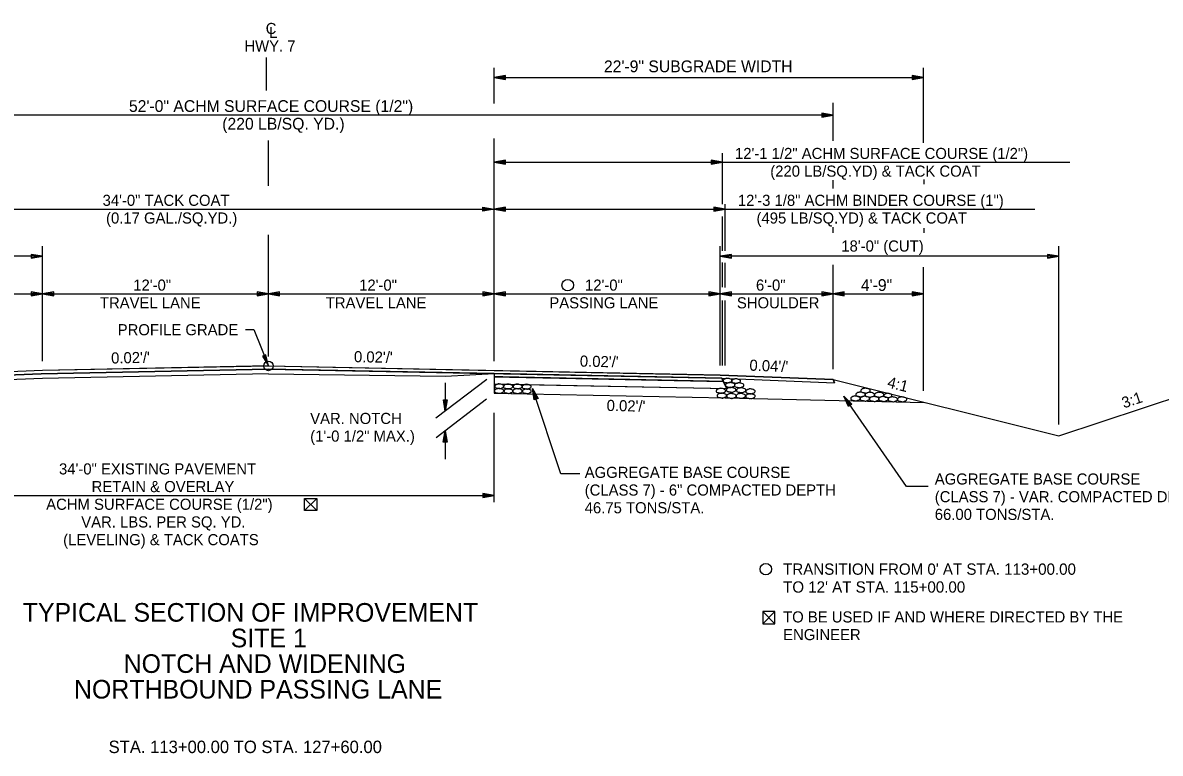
# Model space of a CAD drawing. Extents: x 1398183 to 1398373, y 1967240 to 1968889.
# Drawn here: x 1398243.5 to 1398303.9, y 1968689.3 to 1968728.1 of the extents above; entities that cross this region are included whole.
import ezdxf

# ---------------------------------------------------------------- set-up
doc = ezdxf.new("R2010")
doc.units = 0
for name, color, linetype in [('1', 7, 'Continuous'), ('10', 7, 'Continuous'), ('19', 7, 'Continuous'), ('42', 7, 'Continuous'), ('7', 7, 'Continuous'), ('Level 1', 7, 'Continuous'), ('Level 9', 7, 'Continuous')]:
    doc.layers.add(name, color=color, linetype=linetype)

# ---------------------------------------------------------------- blocks, each defined once
blk = doc.blocks.new('ROCKS')
at = {"layer": '1'}
blk.add_spline([(0.013, 0.06), (0.053, 0.053), (0.107, 0.033), (0.133, 0.013), (0.133, -0.007), (0.12, -0.033), (0.107, -0.04), (0.073, -0.053), (0.033, -0.067), (0.013, -0.067), (-0.02, -0.06), (-0.06, -0.053), (-0.087, -0.047), (-0.113, -0.02), (-0.113, -0.007), (-0.107, 0.02), (-0.087, 0.033), (-0.067, 0.047), (-0.033, 0.053), (-0.02, 0.06), (0.013, 0.06)], degree=3, dxfattribs=at)

msp = doc.modelspace()

# ---------------------------------------------------------------- linework, layer by layer
at = {"layer": '10'}
for p, q in [((1398259.11, 1968702.809), (1398258.469, 1968702.168)), ((1398258.469, 1968702.809), (1398259.11, 1968702.168)), ((1398258.729, 1968702.168), (1398258.717, 1968702.168)), ((1398282.819, 1968696.788), (1398283.461, 1968696.147)), ((1398283.461, 1968696.788), (1398282.819, 1968696.147)), ((1398283.201, 1968696.147), (1398283.212, 1968696.147))]:
    msp.add_line(p, q, dxfattribs=at)
for points in [[(1398258.717, 1968702.168), (1398258.469, 1968702.168), (1398258.469, 1968702.809), (1398259.11, 1968702.809), (1398259.11, 1968702.168), (1398258.729, 1968702.168)], [(1398283.212, 1968696.147), (1398283.461, 1968696.147), (1398283.461, 1968696.788), (1398282.819, 1968696.788), (1398282.819, 1968696.147), (1398283.201, 1968696.147)]]:
    msp.add_lwpolyline(points, dxfattribs=at)
for centre in [(1398272.449, 1968714.141), (1398282.975, 1968699.049)]:
    msp.add_circle(centre, 0.306, dxfattribs=at)
at = {"layer": '19'}
for p, q in [((1398268.545, 1968723.791), (1398268.545, 1968725.685)), ((1398269.145, 1968725.276), (1398268.545, 1968725.171)), ((1398269.145, 1968725.221), (1398268.705, 1968725.186)), ((1398269.145, 1968725.066), (1398269.145, 1968725.276)), ((1398290.744, 1968725.276), (1398290.744, 1968725.066)), ((1398291.344, 1968725.171), (1398290.744, 1968725.276)), ((1398291.184, 1968725.186), (1398290.744, 1968725.221)), ((1398291.344, 1968721.703), (1398291.344, 1968725.687)), ((1398268.545, 1968725.171), (1398291.344, 1968725.171)), ((1398268.545, 1968725.171), (1398269.145, 1968725.066)), ((1398268.705, 1968725.156), (1398269.145, 1968725.116)), ((1398290.744, 1968725.066), (1398291.344, 1968725.171)), ((1398290.744, 1968725.116), (1398291.184, 1968725.156)), ((1398286.543, 1968721.816), (1398286.543, 1968723.819)), ((1398286.543, 1968723.171), (1398234.543, 1968723.171)), ((1398285.943, 1968723.276), (1398285.943, 1968723.066)), ((1398286.543, 1968723.171), (1398285.943, 1968723.276)), ((1398286.383, 1968723.186), (1398285.943, 1968723.221)), ((1398285.943, 1968723.066), (1398286.543, 1968723.171)), ((1398285.943, 1968723.116), (1398286.383, 1968723.156)), ((1398268.544, 1968710.104), (1398268.544, 1968721.923)), ((1398280.672, 1968718.439), (1398280.672, 1968721.154)), ((1398269.144, 1968720.776), (1398268.544, 1968720.671)), ((1398268.544, 1968720.671), (1398269.144, 1968720.566)), ((1398268.544, 1968720.671), (1398299.121, 1968720.671)), ((1398269.144, 1968720.721), (1398268.704, 1968720.686)), ((1398268.704, 1968720.656), (1398269.144, 1968720.616)), ((1398269.144, 1968720.566), (1398269.144, 1968720.776)), ((1398280.072, 1968720.776), (1398280.072, 1968720.566)), ((1398280.672, 1968720.671), (1398280.072, 1968720.776)), ((1398280.512, 1968720.686), (1398280.072, 1968720.721)), ((1398280.072, 1968720.566), (1398280.672, 1968720.671)), ((1398280.072, 1968720.616), (1398280.512, 1968720.656)), ((1398291.384, 1968719.51), (1398291.384, 1968719.76)), ((1398286.544, 1968719.271), (1398286.544, 1968719.709)), ((1398234.543, 1968718.171), (1398297.272, 1968718.171)), ((1398267.944, 1968718.066), (1398267.944, 1968718.276)), ((1398267.944, 1968718.276), (1398268.544, 1968718.171)), ((1398267.944, 1968718.221), (1398268.384, 1968718.186)), ((1398268.544, 1968718.171), (1398267.944, 1968718.066)), ((1398268.384, 1968718.156), (1398267.944, 1968718.116)), ((1398269.144, 1968718.276), (1398268.544, 1968718.171)), ((1398268.544, 1968718.171), (1398269.144, 1968718.066)), ((1398269.144, 1968718.221), (1398268.704, 1968718.186)), ((1398268.704, 1968718.156), (1398269.144, 1968718.116)), ((1398269.144, 1968718.066), (1398269.144, 1968718.276)), ((1398280.21, 1968718.276), (1398280.21, 1968718.066)), ((1398280.81, 1968718.171), (1398280.21, 1968718.276)), ((1398280.65, 1968718.186), (1398280.21, 1968718.221)), ((1398280.21, 1968718.066), (1398280.81, 1968718.171)), ((1398280.21, 1968718.116), (1398280.65, 1968718.156)), ((1398280.81, 1968715.957), (1398280.81, 1968718.436)), ((1398280.672, 1968715.957), (1398280.672, 1968717.795)), ((1398286.547, 1968716.919), (1398286.547, 1968717.224)), ((1398291.384, 1968716.917), (1398291.384, 1968717.167)), ((1398244.544, 1968710.104), (1398244.544, 1968716.217)), ((1398280.544, 1968709.864), (1398280.544, 1968716.218)), ((1398298.544, 1968706.74), (1398298.544, 1968716.218)), ((1398244.544, 1968715.671), (1398220.544, 1968715.671)), ((1398243.944, 1968715.776), (1398243.944, 1968715.566)), ((1398244.544, 1968715.671), (1398243.944, 1968715.776)), ((1398244.384, 1968715.686), (1398243.944, 1968715.721)), ((1398243.944, 1968715.566), (1398244.544, 1968715.671)), ((1398243.944, 1968715.616), (1398244.384, 1968715.656)), ((1398281.144, 1968715.776), (1398280.544, 1968715.671)), ((1398298.544, 1968715.671), (1398280.544, 1968715.671)), ((1398280.544, 1968715.671), (1398281.144, 1968715.566)), ((1398281.144, 1968715.721), (1398280.704, 1968715.686)), ((1398280.704, 1968715.656), (1398281.144, 1968715.616)), ((1398281.144, 1968715.566), (1398281.144, 1968715.776)), ((1398297.944, 1968715.776), (1398297.944, 1968715.566)), ((1398298.544, 1968715.671), (1398297.944, 1968715.776)), ((1398298.384, 1968715.686), (1398297.944, 1968715.721)), ((1398297.944, 1968715.566), (1398298.544, 1968715.671)), ((1398297.944, 1968715.616), (1398298.384, 1968715.656)), ((1398280.672, 1968714.024), (1398280.672, 1968715.34)), ((1398280.809, 1968714.021), (1398280.81, 1968715.332)), ((1398286.544, 1968709.683), (1398286.544, 1968715.212)), ((1398291.343, 1968708.524), (1398291.343, 1968715.103)), ((1398243.944, 1968713.776), (1398243.944, 1968713.566)), ((1398244.544, 1968713.671), (1398243.944, 1968713.776)), ((1398244.384, 1968713.686), (1398243.944, 1968713.721)), ((1398245.144, 1968713.776), (1398244.544, 1968713.671)), ((1398245.144, 1968713.721), (1398244.704, 1968713.686)), ((1398245.144, 1968713.566), (1398245.144, 1968713.776)), ((1398255.944, 1968713.776), (1398255.944, 1968713.566)), ((1398256.544, 1968713.671), (1398255.944, 1968713.776)), ((1398256.384, 1968713.686), (1398255.944, 1968713.721)), ((1398257.144, 1968713.776), (1398256.544, 1968713.671)), ((1398257.144, 1968713.721), (1398256.704, 1968713.686)), ((1398257.144, 1968713.566), (1398257.144, 1968713.776)), ((1398267.944, 1968713.776), (1398267.944, 1968713.566)), ((1398268.544, 1968713.671), (1398267.944, 1968713.776)), ((1398268.384, 1968713.686), (1398267.944, 1968713.721)), ((1398269.144, 1968713.776), (1398268.544, 1968713.671)), ((1398269.144, 1968713.721), (1398268.704, 1968713.686)), ((1398269.144, 1968713.566), (1398269.144, 1968713.776)), ((1398279.944, 1968713.776), (1398279.944, 1968713.566)), ((1398280.544, 1968713.671), (1398279.944, 1968713.776)), ((1398280.384, 1968713.686), (1398279.944, 1968713.721)), ((1398281.144, 1968713.776), (1398280.544, 1968713.671)), ((1398281.144, 1968713.721), (1398280.704, 1968713.686)), ((1398281.144, 1968713.566), (1398281.144, 1968713.776)), ((1398285.944, 1968713.776), (1398285.944, 1968713.566)), ((1398286.544, 1968713.671), (1398285.944, 1968713.776)), ((1398286.384, 1968713.686), (1398285.944, 1968713.721)), ((1398287.144, 1968713.778), (1398286.544, 1968713.673)), ((1398287.144, 1968713.723), (1398286.704, 1968713.688)), ((1398287.144, 1968713.568), (1398287.144, 1968713.778)), ((1398290.743, 1968713.778), (1398290.743, 1968713.568)), ((1398291.343, 1968713.673), (1398290.743, 1968713.778)), ((1398291.183, 1968713.688), (1398290.743, 1968713.723)), ((1398234.544, 1968713.671), (1398244.544, 1968713.671)), ((1398243.944, 1968713.566), (1398244.544, 1968713.671)), ((1398243.944, 1968713.616), (1398244.384, 1968713.656)), ((1398244.544, 1968713.671), (1398256.544, 1968713.671)), ((1398244.544, 1968713.671), (1398245.144, 1968713.566)), ((1398244.704, 1968713.656), (1398245.144, 1968713.616)), ((1398255.944, 1968713.566), (1398256.544, 1968713.671)), ((1398255.944, 1968713.616), (1398256.384, 1968713.656)), ((1398256.544, 1968713.671), (1398257.144, 1968713.566)), ((1398256.544, 1968713.671), (1398268.544, 1968713.671)), ((1398256.704, 1968713.656), (1398257.144, 1968713.616)), ((1398267.944, 1968713.566), (1398268.544, 1968713.671)), ((1398267.944, 1968713.616), (1398268.384, 1968713.656)), ((1398268.544, 1968713.671), (1398269.144, 1968713.566)), ((1398268.544, 1968713.671), (1398280.544, 1968713.671)), ((1398268.704, 1968713.656), (1398269.144, 1968713.616)), ((1398279.944, 1968713.566), (1398280.544, 1968713.671)), ((1398279.944, 1968713.616), (1398280.384, 1968713.656)), ((1398280.544, 1968713.671), (1398286.544, 1968713.671)), ((1398280.544, 1968713.671), (1398281.144, 1968713.566)), ((1398280.672, 1968709.864), (1398280.672, 1968713.325)), ((1398280.704, 1968713.656), (1398281.144, 1968713.616)), ((1398280.809, 1968709.864), (1398280.809, 1968713.322)), ((1398285.944, 1968713.566), (1398286.544, 1968713.671)), ((1398285.944, 1968713.616), (1398286.384, 1968713.656)), ((1398286.544, 1968713.673), (1398291.343, 1968713.673)), ((1398286.544, 1968713.673), (1398287.144, 1968713.568)), ((1398286.704, 1968713.658), (1398287.144, 1968713.618)), ((1398290.743, 1968713.568), (1398291.343, 1968713.673)), ((1398290.743, 1968713.618), (1398291.183, 1968713.658)), ((1398256.417, 1968710.439), (1398256.224, 1968710.361)), ((1398256.224, 1968710.361), (1398256.544, 1968709.844)), ((1398256.267, 1968710.375), (1398256.47, 1968709.987)), ((1398256.495, 1968709.995), (1398256.369, 1968710.415)), ((1398256.544, 1968709.844), (1398256.417, 1968710.439)), ((1398268.147, 1968709.133), (1398265.445, 1968707.065)), ((1398265.946, 1968708.949), (1398265.946, 1968707.449)), ((1398268.544, 1968709.437), (1398268.544, 1968709.27)), ((1398268.544, 1968709.27), (1398268.544, 1968708.895)), ((1398268.544, 1968709.27), (1398280.715, 1968709.023)), ((1398268.544, 1968708.895), (1398280.904, 1968708.644)), ((1398268.544, 1968708.895), (1398268.544, 1968708.395)), ((1398279.972, 1968709.041), (1398268.998, 1968709.259)), ((1398280.715, 1968709.023), (1398279.972, 1968709.041)), ((1398280.63, 1968709.194), (1398286.63, 1968708.952)), ((1398280.63, 1968709.193), (1398280.715, 1968709.023)), ((1398280.715, 1968709.023), (1398280.904, 1968708.644)), ((1398280.904, 1968708.644), (1398280.715, 1968709.023)), ((1398286.544, 1968709.124), (1398298.544, 1968706.124)), ((1398286.545, 1968709.122), (1398286.63, 1968708.952)), ((1398298.544, 1968706.124), (1398307.911, 1968709.246)), ((1398270.674, 1968708.051), (1398270.573, 1968708.65)), ((1398270.573, 1968708.65), (1398270.871, 1968708.119)), ((1398272.084, 1968704.115), (1398270.574, 1968708.648)), ((1398270.72, 1968708.068), (1398270.61, 1968708.495)), ((1398270.637, 1968708.505), (1398270.82, 1968708.105)), ((1398280.049, 1968708.662), (1398280.904, 1968708.644)), ((1398268.135, 1968708.079), (1398265.454, 1968706.027)), ((1398265.841, 1968708.049), (1398266.051, 1968708.049)), ((1398265.946, 1968707.449), (1398265.841, 1968708.049)), ((1398265.931, 1968707.609), (1398265.891, 1968708.049)), ((1398266.051, 1968708.049), (1398265.946, 1968707.449)), ((1398265.996, 1968708.049), (1398265.961, 1968707.609)), ((1398270.871, 1968708.119), (1398270.674, 1968708.051)), ((1398290.442, 1968703.437), (1398287.122, 1968708.241)), ((1398287.375, 1968707.689), (1398287.122, 1968708.241)), ((1398287.122, 1968708.241), (1398287.548, 1968707.806)), ((1398287.416, 1968707.717), (1398287.199, 1968708.101)), ((1398287.222, 1968708.117), (1398287.502, 1968707.778)), ((1398287.548, 1968707.806), (1398287.375, 1968707.689)), ((1398268.544, 1968702.605), (1398268.544, 1968707.353)), ((1398265.83, 1968705.795), (1398265.935, 1968706.395)), ((1398265.88, 1968705.795), (1398265.92, 1968706.235)), ((1398265.935, 1968706.395), (1398266.04, 1968705.795)), ((1398265.935, 1968706.395), (1398265.935, 1968704.895)), ((1398265.95, 1968706.235), (1398265.985, 1968705.795)), ((1398266.04, 1968705.795), (1398265.83, 1968705.795)), ((1398273.097, 1968704.115), (1398272.084, 1968704.115)), ((1398291.593, 1968703.437), (1398290.442, 1968703.437)), ((1398234.544, 1968702.956), (1398268.544, 1968702.956)), ((1398267.944, 1968703.061), (1398267.944, 1968702.851)), ((1398268.544, 1968702.956), (1398267.944, 1968703.061)), ((1398268.384, 1968702.971), (1398267.944, 1968703.006)), ((1398267.944, 1968702.851), (1398268.544, 1968702.956)), ((1398267.944, 1968702.901), (1398268.384, 1968702.941))]:
    msp.add_line(p, q, dxfattribs=at)
for points in [[(1398255.321, 1968711.775), (1398255.767, 1968711.775), (1398256.544, 1968709.844)], [(1398280.63, 1968709.194), (1398268.544, 1968709.437), (1398256.544, 1968709.677), (1398244.466, 1968709.432), (1398234.459, 1968709.034)], [(1398256.544, 1968709.844), (1398244.544, 1968709.604), (1398234.544, 1968709.204)], [(1398256.544, 1968709.844), (1398268.544, 1968709.604), (1398280.544, 1968709.364), (1398286.544, 1968709.124)], [(1398268.998, 1968709.259), (1398268.544, 1968709.27), (1398268.544, 1968708.895)], [(1398268.544, 1968708.895), (1398269.124, 1968708.881), (1398280.049, 1968708.662)], [(1398268.544, 1968708.395), (1398280.819, 1968708.148), (1398291.397, 1968707.91)]]:
    msp.add_lwpolyline(points, dxfattribs=at)
for points in [[(1398234.459, 1968709.034), (1398244.466, 1968709.432), (1398256.545, 1968709.676), (1398280.63, 1968709.194), (1398286.63, 1968708.952), (1398286.544, 1968709.124), (1398280.544, 1968709.364), (1398256.545, 1968709.842), (1398244.544, 1968709.604), (1398234.544, 1968709.204)], [(1398268.544, 1968709.437), (1398268.544, 1968709.27), (1398269.352, 1968709.254), (1398278.218, 1968709.074), (1398280.715, 1968709.023), (1398280.63, 1968709.194), (1398279.571, 1968709.215), (1398269.288, 1968709.423)]]:
    msp.add_lwpolyline(points, close=True, dxfattribs=at)
at = {"layer": '42'}
for points in [[(1398244.544, 1968709.187), (1398234.544, 1968708.787)], [(1398256.544, 1968709.427), (1398244.544, 1968709.187)], [(1398256.544, 1968709.427), (1398265.95, 1968709.297), (1398268.544, 1968709.437)]]:
    msp.add_lwpolyline(points, dxfattribs=at)
at = {"layer": '7'}
for p, q in [((1398256.451, 1968724.485), (1398256.451, 1968726.237)), ((1398256.544, 1968719.413), (1398256.544, 1968721.829)), ((1398256.544, 1968710.344), (1398256.544, 1968716.817))]:
    msp.add_line(p, q, dxfattribs=at)
at = {"layer": 'Level 9'}
msp.add_circle((1398256.544, 1968709.844), 0.25, dxfattribs=at)

# ---------------------------------------------------------------- block references
at = {"layer": 'Level 1'}
for p, xscale, yscale, rotation in [((1398268.789, 1968708.772), 1.907051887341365, 1.9070518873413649, -0.173618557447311), ((1398269.265, 1968708.76), 1.9598639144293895, 1.959863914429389, -0.173618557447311), ((1398269.767, 1968708.762), 1.907051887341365, 1.9070518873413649, -0.173618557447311), ((1398270.243, 1968708.75), 1.9598639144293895, 1.959863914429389, -0.173618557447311), ((1398280.918, 1968709.073), 1.8771740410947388, 1.8771740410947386, -0.173618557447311), ((1398281.061, 1968708.839), 2.011654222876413, 2.0116542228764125, -0.17361855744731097), ((1398281.375, 1968709.048), 1.849824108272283, 1.8498241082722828, -0.17361855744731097), ((1398281.539, 1968708.824), 2.011654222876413, 2.0116542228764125, -0.17361855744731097), ((1398268.78, 1968708.525), 1.9974694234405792, 1.9974694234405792, -0.17361855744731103), ((1398269.277, 1968708.515), 1.890205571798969, 1.8902055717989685, -0.17361855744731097), ((1398269.758, 1968708.515), 1.9974694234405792, 1.9974694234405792, -0.17361855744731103), ((1398270.255, 1968708.506), 1.890205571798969, 1.8902055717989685, -0.17361855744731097), ((1398280.57, 1968708.532), 2.011654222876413, 2.0116542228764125, -0.17361855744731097), ((1398280.62, 1968708.275), 2.011654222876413, 2.0116542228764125, -0.17361855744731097), ((1398281.115, 1968708.584), 2.011654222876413, 2.0116542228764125, -0.17361855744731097), ((1398281.124, 1968708.257), 2.011654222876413, 2.0116542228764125, -0.17361855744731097), ((1398281.63, 1968708.26), 2.011654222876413, 2.0116542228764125, -0.17361855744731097), ((1398281.648, 1968708.561), 2.011654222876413, 2.0116542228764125, -0.17361855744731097), ((1398282.134, 1968708.242), 2.011654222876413, 2.0116542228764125, -0.17361855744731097), ((1398282.137, 1968708.5), 2.011654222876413, 2.0116542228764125, -0.17361855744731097), ((1398287.985, 1968708.334), 2.011654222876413, 2.0116542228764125, -0.17361855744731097), ((1398288.254, 1968708.541), 2.011654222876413, 2.0116542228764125, -0.17361855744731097), ((1398288.485, 1968708.321), 2.011654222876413, 2.0116542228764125, -0.17361855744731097), ((1398288.981, 1968708.321), 2.011654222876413, 2.0116542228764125, -0.17361855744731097), ((1398289.443, 1968708.282), 1.7335100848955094, 1.7335100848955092, -0.173618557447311), ((1398289.443, 1968708.282), 1.7335100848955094, 1.7335100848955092, -0.173618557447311), ((1398287.715, 1968708.127), 2.011654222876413, 2.0116542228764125, -0.17361855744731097), ((1398287.715, 1968708.127), 2.011654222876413, 2.0116542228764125, -0.17361855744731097), ((1398288.219, 1968708.116), 2.011654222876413, 2.0116542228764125, -0.17361855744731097), ((1398288.219, 1968708.116), 2.011654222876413, 2.0116542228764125, -0.17361855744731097), ((1398288.711, 1968708.098), 2.011654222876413, 2.0116542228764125, -0.17361855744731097), ((1398288.711, 1968708.098), 2.011654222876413, 2.0116542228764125, -0.17361855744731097), ((1398289.201, 1968708.098), 2.011654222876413, 2.0116542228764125, -0.17361855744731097), ((1398289.201, 1968708.098), 2.011654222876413, 2.0116542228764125, -0.17361855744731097), ((1398289.695, 1968708.079), 2.011654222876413, 2.0116542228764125, -0.17361855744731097), ((1398289.695, 1968708.079), 2.011654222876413, 2.0116542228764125, -0.17361855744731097), ((1398290.197, 1968708.079), 2.011654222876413, 2.0116542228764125, -0.17361855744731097), ((1398290.197, 1968708.079), 2.011654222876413, 2.0116542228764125, -0.17361855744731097)]:
    msp.add_blockref('ROCKS', p, dxfattribs=dict(at, xscale=xscale, yscale=yscale, rotation=rotation))

# ---------------------------------------------------------------- texts
at = {"layer": '10'}
for s, height, p in [('18\'-0" (CUT)', 0.59001, (1398286.984, 1968715.923)), ('12\'-0"', 0.59, (1398249.366, 1968713.846)), ('12\'-0"', 0.59, (1398261.366, 1968713.846)), ('12\'-0"', 0.59, (1398273.366, 1968713.846)), ('6\'-0"', 0.59, (1398282.45, 1968713.846)), ('TRAVEL LANE', 0.59001, (1398247.594, 1968712.906)), ('TRAVEL LANE', 0.59001, (1398259.594, 1968712.906)), ('PASSING LANE', 0.59001, (1398271.473, 1968712.906)), ('SHOULDER', 0.59, (1398281.437, 1968712.906)), ('PROFILE GRADE', 0.59001, (1398248.54, 1968711.476)), ('VAR. NOTCH', 0.59, (1398258.766, 1968706.762)), ('(1\'-0 1/2" MAX.)', 0.59001, (1398258.766, 1968705.822))]:
    msp.add_text(s, height=height, dxfattribs=at).set_placement(p)
for s, height, rotation, p in [("0.04'/'", 0.59, 357.70939, (1398282.094, 1968709.597)), ('4:1', 0.59, 345.96376, (1398289.391, 1968708.716)), ('3:1', 0.59, 18.43495, (1398301.997, 1968707.585)), ('34\'-0" EXISTING PAVEMENT', 0.59001, 0, (1398245.42, 1968704.08)), ('RETAIN & OVERLAY', 0.59001, 0, (1398247.151, 1968703.14)), ('ACHM SURFACE COURSE (1/2")', 0.59001, 0, (1398244.739, 1968702.2)), ('VAR. LBS. PER SQ. YD.', 0.59001, 0, (1398246.602, 1968701.26)), ('(LEVELING) & TACK COATS', 0.59001, 0, (1398245.641, 1968700.32)), ('TO BE USED IF AND WHERE DIRECTED BY THE ', 0.59001, 360, (1398283.892, 1968696.214)), ('ENGINEER', 0.59, 360, (1398283.892, 1968695.274))]:
    msp.add_text(s, height=height, rotation=rotation, dxfattribs=at).set_placement(p)
at = {"layer": '19'}
for s, height, p in [('C', 0.59, (1398256.401, 1968727.484)), ('L', 0.59, (1398256.589, 1968727.273)), ('HWY. 7', 0.59, (1398255.27, 1968726.554)), ('22\'-9" SUBGRADE WIDTH', 0.625, (1398274.372, 1968725.454)), ('52\'-0" ACHM SURFACE COURSE (1/2")', 0.625, (1398249.136, 1968723.343)), ('(220 LB/SQ. YD.)', 0.625, (1398254.092, 1968722.405)), ('4\'-9"', 0.625, (1398288.024, 1968713.83)), ('TYPICAL SECTION OF IMPROVEMENT', 0.98999, (1398243.491, 1968696.255)), ('SITE 1', 0.99, (1398254.541, 1968694.894)), ('NOTCH AND WIDENING', 0.98999, (1398248.854, 1968693.533)), ('NORTHBOUND PASSING LANE', 0.98999, (1398246.215, 1968692.171)), ('STA. 113+00.00 TO STA. 127+60.00', 0.65999, (1398248.055, 1968689.274))]:
    msp.add_text(s, height=height, dxfattribs=at).set_placement(p)
for s, height, rotation, p in [("0.02'/'", 0.59, 1.14576, (1398248.195, 1968709.972)), ("0.02'/'", 0.59, 358.85424, (1398261.087, 1968710.048)), ("0.02'/'", 0.59, 358.73047, (1398273.088, 1968709.811)), ("0.02'/'", 0.59, 358.73047, (1398274.511, 1968707.456)), ('AGGREGATE BASE COURSE', 0.59001, 360, (1398273.351, 1968703.896)), ('AGGREGATE BASE COURSE', 0.59001, 360, (1398291.95, 1968703.543)), ('(CLASS 7) - 6" COMPACTED DEPTH', 0.59001, 360, (1398273.351, 1968702.956)), ('(CLASS 7) - VAR. COMPACTED DEPTH', 0.59001, 360, (1398291.95, 1968702.603)), ('46.75 TONS/STA.', 0.59001, 360, (1398273.351, 1968702.016)), ('66.00 TONS/STA.', 0.59001, 360, (1398291.95, 1968701.663))]:
    msp.add_text(s, height=height, rotation=rotation, dxfattribs=at).set_placement(p)
at = {"layer": '42'}
for s, p in [('12\'-1 1/2" ACHM SURFACE COURSE (1/2")', (1398281.335, 1968720.843)), ('(220 LB/SQ.YD) & TACK COAT', (1398283.209, 1968719.903)), ('34\'-0" TACK COAT', (1398247.736, 1968718.352)), ('12\'-3 1/8" ACHM BINDER COURSE (1")', (1398281.488, 1968718.352)), ('(0.17 GAL./SQ.YD.)', (1398247.92, 1968717.412)), ('(495 LB/SQ.YD) & TACK COAT', (1398282.48, 1968717.412))]:
    msp.add_text(s, height=0.59001, rotation=360, dxfattribs=at).set_placement(p)
for s, p in [("TRANSITION FROM 0' AT STA. 113+00.00", (1398283.892, 1968698.749)), ("TO 12' AT STA. 115+00.00", (1398283.892, 1968697.799))]:
    msp.add_text(s, height=0.6, dxfattribs=at).set_placement(p)

doc.saveas('drawing.dxf')
